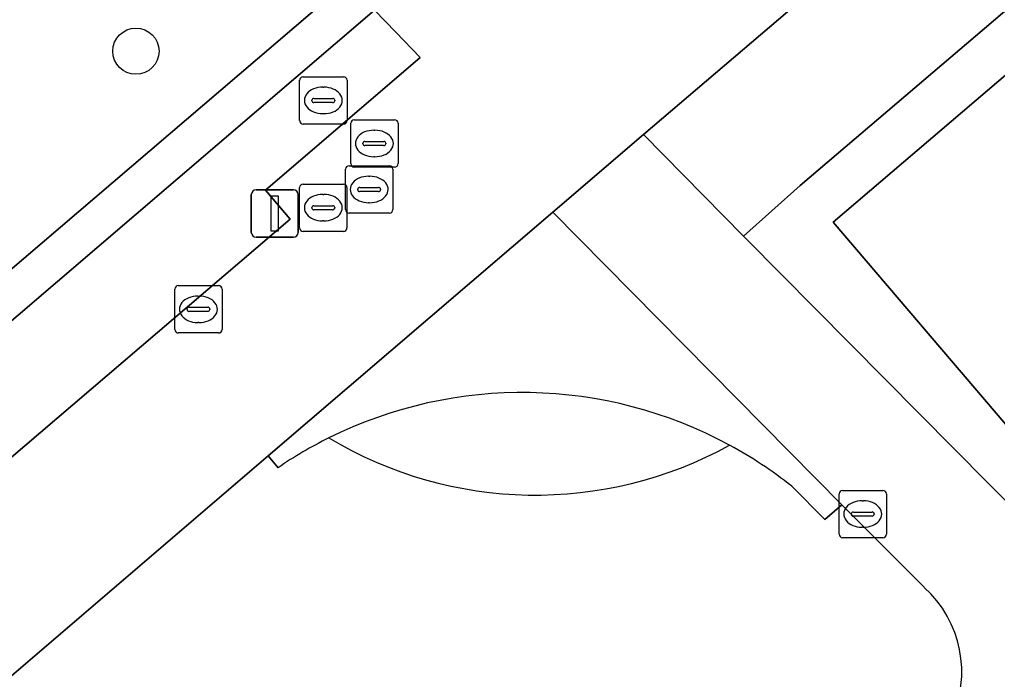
# Model space of a CAD drawing. Extents: x 160377 to 161131, y 383938 to 384853.
# Drawn here: x 160681.34 to 160702.02, y 384618.43 to 384632.38 of the extents above; entities that cross this region are included whole.
import ezdxf

# ---------------------------------------------------------------- set-up
doc = ezdxf.new("R2010")
doc.units = 0
for name, color, linetype in [('IMGEO_Boom', 7, 'Continuous'), ('IMGEO_Erf', 7, 'Continuous'), ('IMGEO_Groenvoorziening', 7, 'Continuous'), ('IMGEO_Kolk', 7, 'Continuous'), ('IMGEO_Lichtmast', 7, 'Continuous'), ('IMGEO_Muur', 7, 'Continuous'), ('IMGEO_Pand', 7, 'Continuous'), ('IMGEO_Rioolput', 7, 'Continuous'), ('IMGEO_Voetgangersgebied_open', 7, 'Continuous'), ('IMGEO_Voetpad_halfverhard', 7, 'Continuous')]:
    doc.layers.add(name, color=color, linetype=linetype)

msp = doc.modelspace()

# ---------------------------------------------------------------- linework, layer by layer
at = {"layer": 'IMGEO_Boom'}
msp.add_circle((160683.803, 384631.712), 0.489, dxfattribs=at)
at = {"layer": 'IMGEO_Erf'}
for points in [[(160715.683, 384643.941), (160712.616, 384641.352), (160711.93, 384640.763), (160707.952, 384637.348), (160704.741, 384634.75), (160697.843, 384628.87), (160696.648, 384627.802), (160696.715, 384627.735), (160704.012, 384620.371), (160714.28, 384609.995)], [(160714.4, 384626.456), (160710.537, 384623.165), (160710.942, 384622.689), (160706.66, 384619.033), (160704.491, 384621.131), (160698.547, 384628.1), (160703.054, 384631.943), (160706.918, 384635.239), (160710.78, 384638.533), (160714.642, 384641.826)]]:
    msp.add_lwpolyline(points, dxfattribs=at)
at = {"layer": 'IMGEO_Groenvoorziening'}
for points in [[(160688.26, 384633.172), (160683.437, 384638.06), (160656.309, 384614.884), (160662.353, 384610.853), (160662.263, 384610.953), (160662.486, 384611.151)], [(160704.741, 384634.75), (160704.821, 384634.818), (160702.91, 384637.088), (160694.536, 384629.95), (160696.648, 384627.802), (160697.843, 384628.87)], [(160687.061, 384628.162), (160686.54, 384628.777), (160689.815, 384631.58), (160689.296, 384632.117), (160688.847, 384632.577), (160662.914, 384610.389), (160662.571, 384610.61), (160664.192, 384608.65), (160666.311, 384610.443)]]:
    msp.add_lwpolyline(points, close=True, dxfattribs=at)
for points in [[(160686.807, 384622.907), (160686.599, 384623.159), (160680.377, 384617.831), (160681.766, 384617.114), (160682.469, 384615.859), (160680.379, 384613.979), (160679.12, 384612.521), (160676.041, 384607.345), (160672.834, 384606.239), (160687.729, 384596.642)], [(160700.47, 384620.379), (160698.73, 384622.125), (160698.366, 384621.812), (160697.668, 384622.516)]]:
    msp.add_lwpolyline(points, dxfattribs=at)
for centre, radius, start, end in [((160691.971, 384615.315), 9.182, 61.4919, 116.4527), ((160691.885, 384615.467), 9.008, 116.3943, 124.3174), ((160692.25, 384630.839), 8.51, 239.1118, 298.8327), ((160692.25, 384630.839), 8.51, 239.1118, 298.8327), ((160691.887, 384615.193), 9.33, 51.7111, 61.3931), ((160698.849, 384618.59), 2.414, 334.7934, 47.8108)]:
    msp.add_arc(centre, radius, start, end, dxfattribs=at)
at = {"layer": 'IMGEO_Kolk'}
for p, q in [((160684.698, 384626.756), (160685.55, 384626.756)), ((160684.623, 384625.83), (160684.623, 384626.682)), ((160685.624, 384626.682), (160685.624, 384625.83)), ((160685.111, 384626.536), (160685.136, 384626.536)), ((160684.882, 384626.25), (160684.882, 384626.262)), ((160685.32, 384626.213), (160684.922, 384626.213)), ((160684.925, 384626.299), (160685.323, 384626.299)), ((160685.366, 384626.262), (160685.366, 384626.25)), ((160685.134, 384625.976), (160685.109, 384625.976)), ((160685.55, 384625.756), (160684.698, 384625.756)), ((160698.744, 384622.428), (160699.596, 384622.428)), ((160698.669, 384621.502), (160698.669, 384622.354)), ((160699.157, 384622.208), (160699.182, 384622.208)), ((160699.67, 384622.354), (160699.67, 384621.502)), ((160698.928, 384621.922), (160698.928, 384621.934)), ((160699.366, 384621.885), (160698.968, 384621.885)), ((160698.971, 384621.971), (160699.369, 384621.971)), ((160699.412, 384621.934), (160699.412, 384621.922)), ((160699.18, 384621.648), (160699.155, 384621.648)), ((160699.596, 384621.428), (160698.744, 384621.428))]:
    msp.add_line(p, q, dxfattribs=at)
for points in [[(160684.698, 384626.756), (160685.55, 384626.756)], [(160684.623, 384625.83), (160684.623, 384626.682)], [(160685.624, 384626.682), (160685.624, 384625.83)], [(160685.55, 384625.756), (160684.698, 384625.756)], [(160698.744, 384622.428), (160699.596, 384622.428)], [(160698.669, 384621.502), (160698.669, 384622.354)], [(160699.67, 384622.354), (160699.67, 384621.502)], [(160699.596, 384621.428), (160698.744, 384621.428)]]:
    msp.add_lwpolyline(points, dxfattribs=at)
for centre, radius, start, end in [((160684.7, 384626.68), 0.0765, 91.552, 178.448), ((160684.7, 384626.68), 0.0765, 91.552, 178.448), ((160685.548, 384626.68), 0.0765, 1.552, 88.448), ((160685.548, 384626.68), 0.0765, 1.552, 88.448), ((160684.922, 384626.259), 0.0403, 85.8775, 175.7526), ((160684.919, 384626.249), 0.0366, 178.938, 274.7102), ((160685.323, 384626.256), 0.043, 264.8664, 352.4533), ((160685.327, 384626.261), 0.0386, 1.7309, 96.639), ((160684.7, 384625.832), 0.0765, 181.552, 268.448), ((160684.7, 384625.832), 0.0765, 181.552, 268.448), ((160685.548, 384625.832), 0.0765, 271.552, 358.448), ((160685.548, 384625.832), 0.0765, 271.552, 358.448), ((160698.746, 384622.352), 0.0765, 91.552, 178.448), ((160698.746, 384622.352), 0.0765, 91.552, 178.448), ((160699.594, 384622.352), 0.0765, 1.552, 88.448), ((160699.594, 384622.352), 0.0765, 1.552, 88.448), ((160698.968, 384621.931), 0.0403, 85.8775, 175.7526), ((160698.965, 384621.921), 0.0366, 178.938, 274.7102), ((160699.369, 384621.928), 0.043, 264.8664, 352.4533), ((160699.373, 384621.933), 0.0386, 1.7309, 96.639), ((160698.746, 384621.504), 0.0765, 181.552, 268.448), ((160698.746, 384621.504), 0.0765, 181.552, 268.448), ((160699.594, 384621.504), 0.0765, 271.552, 358.448), ((160699.594, 384621.504), 0.0765, 271.552, 358.448)]:
    msp.add_arc(centre, radius, start, end, dxfattribs=at)
for centre, major_axis, ratio, start_param, end_param in [((160685.11, 384626.256), (-0.387, 0.002), 0.722429, 4.712389, 7.853982), ((160685.135, 384626.256), (-0.39, 0.002), 0.717154, 1.570796, 4.712389), ((160699.156, 384621.928), (-0.387, 0.002), 0.722429, 4.712389, 7.853982), ((160699.181, 384621.928), (-0.39, 0.002), 0.717154, 1.570796, 4.712389)]:
    msp.add_ellipse(centre, major_axis=major_axis, ratio=ratio, start_param=start_param, end_param=end_param, dxfattribs=at)
at = {"layer": 'IMGEO_Lichtmast'}
for p, q in [((160686.242, 384627.882), (160686.242, 384628.682)), ((160686.242, 384628.682), (160686.242, 384627.882)), ((160686.342, 384628.782), (160687.132, 384628.782)), ((160687.132, 384628.782), (160686.342, 384628.782)), ((160687.232, 384628.682), (160687.232, 384627.882)), ((160687.232, 384627.882), (160687.232, 384628.682)), ((160687.132, 384627.782), (160686.342, 384627.782)), ((160686.342, 384627.782), (160687.132, 384627.782))]:
    msp.add_line(p, q, dxfattribs=at)
msp.add_lwpolyline([(160686.662, 384628.657), (160686.812, 384628.657), (160686.812, 384627.907), (160686.662, 384627.907), (160686.662, 384628.657)], dxfattribs=at)
for centre, start, end in [((160686.342, 384628.682), 90, 180), ((160686.342, 384628.682), 90, 180), ((160687.132, 384628.682), 0, 90), ((160687.132, 384628.682), 360, 90), ((160686.342, 384627.882), 180, 270), ((160686.342, 384627.882), 180, 270), ((160687.132, 384627.882), 270, 0), ((160687.132, 384627.882), 270, 0)]:
    msp.add_arc(centre, 0.1, start, end, dxfattribs=at)
at = {"layer": 'IMGEO_Muur'}
msp.add_lwpolyline([(160688.847, 384632.577), (160688.26, 384633.172), (160662.486, 384611.151), (160662.263, 384610.953), (160662.353, 384610.853), (160662.571, 384610.61), (160662.914, 384610.389)], close=True, dxfattribs=at)
at = {"layer": 'IMGEO_Pand'}
msp.add_lwpolyline([(160703.054, 384631.943), (160698.547, 384628.1), (160704.491, 384621.131), (160706.66, 384619.033), (160710.942, 384622.689), (160710.537, 384623.165), (160708.996, 384624.972)], close=True, dxfattribs=at)
at = {"layer": 'IMGEO_Rioolput'}
for p, q in [((160687.264, 384630.245), (160687.264, 384631.097)), ((160687.339, 384631.171), (160688.191, 384631.171)), ((160688.265, 384631.097), (160688.265, 384630.245)), ((160687.752, 384630.951), (160687.777, 384630.951)), ((160687.523, 384630.665), (160687.523, 384630.677)), ((160687.566, 384630.714), (160687.964, 384630.714)), ((160688.007, 384630.677), (160688.007, 384630.665)), ((160687.961, 384630.628), (160687.563, 384630.628)), ((160687.775, 384630.391), (160687.75, 384630.391)), ((160688.418, 384630.261), (160689.27, 384630.261)), ((160688.191, 384630.171), (160687.339, 384630.171)), ((160688.343, 384629.335), (160688.343, 384630.187)), ((160689.344, 384630.187), (160689.344, 384629.335)), ((160688.831, 384630.041), (160688.856, 384630.041)), ((160688.602, 384629.755), (160688.602, 384629.767)), ((160689.04, 384629.718), (160688.642, 384629.718)), ((160688.645, 384629.804), (160689.043, 384629.804)), ((160689.086, 384629.767), (160689.086, 384629.755)), ((160688.854, 384629.481), (160688.829, 384629.481)), ((160688.308, 384629.289), (160689.16, 384629.289)), ((160689.27, 384629.261), (160688.418, 384629.261)), ((160688.233, 384628.363), (160688.233, 384629.215)), ((160688.721, 384629.069), (160688.746, 384629.069)), ((160689.234, 384629.215), (160689.234, 384628.363)), ((160687.263, 384627.977), (160687.263, 384628.829)), ((160687.338, 384628.903), (160688.19, 384628.903)), ((160688.264, 384628.829), (160688.264, 384627.977)), ((160688.535, 384628.832), (160688.933, 384628.832)), ((160687.751, 384628.683), (160687.776, 384628.683)), ((160688.492, 384628.783), (160688.492, 384628.795)), ((160688.93, 384628.746), (160688.532, 384628.746)), ((160688.976, 384628.795), (160688.976, 384628.783)), ((160687.522, 384628.397), (160687.522, 384628.409)), ((160687.565, 384628.446), (160687.963, 384628.446)), ((160688.006, 384628.409), (160688.006, 384628.397)), ((160688.744, 384628.509), (160688.719, 384628.509)), ((160687.96, 384628.36), (160687.562, 384628.36)), ((160689.16, 384628.289), (160688.308, 384628.289)), ((160687.774, 384628.123), (160687.749, 384628.123)), ((160688.19, 384627.903), (160687.338, 384627.903))]:
    msp.add_line(p, q, dxfattribs=at)
for points in [[(160687.264, 384630.245), (160687.264, 384631.097)], [(160687.339, 384631.171), (160688.191, 384631.171)], [(160688.265, 384631.097), (160688.265, 384630.245)], [(160688.418, 384630.261), (160689.27, 384630.261)], [(160688.191, 384630.171), (160687.339, 384630.171)], [(160688.343, 384629.335), (160688.343, 384630.187)], [(160689.344, 384630.187), (160689.344, 384629.335)], [(160688.308, 384629.289), (160689.16, 384629.289)], [(160689.27, 384629.261), (160688.418, 384629.261)], [(160688.233, 384628.363), (160688.233, 384629.215)], [(160689.234, 384629.215), (160689.234, 384628.363)], [(160687.263, 384627.977), (160687.263, 384628.829)], [(160687.338, 384628.903), (160688.19, 384628.903)], [(160688.264, 384628.829), (160688.264, 384627.977)], [(160689.16, 384628.289), (160688.308, 384628.289)], [(160688.19, 384627.903), (160687.338, 384627.903)]]:
    msp.add_lwpolyline(points, dxfattribs=at)
for centre, radius, start, end in [((160687.341, 384631.095), 0.0765, 91.552, 178.448), ((160687.341, 384631.095), 0.0765, 91.552, 178.448), ((160688.189, 384631.095), 0.0765, 1.552, 88.448), ((160688.189, 384631.095), 0.0765, 1.552, 88.448), ((160687.563, 384630.674), 0.0403, 85.8775, 175.7526), ((160687.968, 384630.676), 0.0386, 1.7309, 96.639), ((160687.56, 384630.664), 0.0366, 178.938, 274.7102), ((160687.964, 384630.671), 0.043, 264.8664, 352.4533), ((160688.42, 384630.185), 0.0765, 91.552, 178.448), ((160688.42, 384630.185), 0.0765, 91.552, 178.448), ((160689.268, 384630.185), 0.0765, 1.552, 88.448), ((160689.268, 384630.185), 0.0765, 1.552, 88.448), ((160687.341, 384630.247), 0.0765, 181.552, 268.448), ((160687.341, 384630.247), 0.0765, 181.552, 268.448), ((160688.189, 384630.247), 0.0765, 271.552, 358.448), ((160688.189, 384630.247), 0.0765, 271.552, 358.448), ((160688.642, 384629.764), 0.0403, 85.8775, 175.7526), ((160688.639, 384629.754), 0.0366, 178.938, 274.7102), ((160689.043, 384629.761), 0.043, 264.8664, 352.4533), ((160689.047, 384629.766), 0.0386, 1.7309, 96.639), ((160688.31, 384629.213), 0.0765, 91.552, 178.448), ((160688.31, 384629.213), 0.0765, 91.552, 178.448), ((160688.42, 384629.337), 0.0765, 181.552, 268.448), ((160688.42, 384629.337), 0.0765, 181.552, 268.448), ((160689.158, 384629.213), 0.0765, 1.552, 88.448), ((160689.158, 384629.213), 0.0765, 1.552, 88.448), ((160689.268, 384629.337), 0.0765, 271.552, 358.448), ((160689.268, 384629.337), 0.0765, 271.552, 358.448), ((160687.34, 384628.827), 0.0765, 91.552, 178.448), ((160687.34, 384628.827), 0.0765, 91.552, 178.448), ((160688.188, 384628.827), 0.0765, 1.552, 88.448), ((160688.188, 384628.827), 0.0765, 1.552, 88.448), ((160688.532, 384628.792), 0.0403, 85.8775, 175.7526), ((160688.937, 384628.794), 0.0386, 1.7309, 96.639), ((160688.529, 384628.782), 0.0366, 178.938, 274.7102), ((160688.933, 384628.789), 0.043, 264.8664, 352.4533), ((160687.562, 384628.406), 0.0403, 85.8775, 175.7526), ((160687.967, 384628.408), 0.0386, 1.7309, 96.639), ((160687.559, 384628.396), 0.0366, 178.938, 274.7102), ((160687.963, 384628.403), 0.043, 264.8664, 352.4533), ((160688.31, 384628.365), 0.0765, 181.552, 268.448), ((160688.31, 384628.365), 0.0765, 181.552, 268.448), ((160689.158, 384628.365), 0.0765, 271.552, 358.448), ((160689.158, 384628.365), 0.0765, 271.552, 358.448), ((160687.34, 384627.979), 0.0765, 181.552, 268.448), ((160687.34, 384627.979), 0.0765, 181.552, 268.448), ((160688.188, 384627.979), 0.0765, 271.552, 358.448), ((160688.188, 384627.979), 0.0765, 271.552, 358.448)]:
    msp.add_arc(centre, radius, start, end, dxfattribs=at)
for centre, major_axis, ratio, start_param, end_param in [((160687.751, 384630.671), (-0.387, 0.002), 0.722429, 4.712389, 7.853982), ((160687.776, 384630.671), (-0.39, 0.002), 0.717154, 1.570796, 4.712389), ((160688.83, 384629.761), (-0.387, 0.002), 0.722429, 4.712389, 7.853982), ((160688.855, 384629.761), (-0.39, 0.002), 0.717154, 1.570796, 4.712389), ((160688.72, 384628.789), (-0.387, 0.002), 0.722429, 4.712389, 7.853982), ((160688.745, 384628.789), (-0.39, 0.002), 0.717154, 1.570796, 4.712389), ((160687.75, 384628.403), (-0.387, 0.002), 0.722429, 4.712389, 7.853982), ((160687.775, 384628.403), (-0.39, 0.002), 0.717154, 1.570796, 4.712389)]:
    msp.add_ellipse(centre, major_axis=major_axis, ratio=ratio, start_param=start_param, end_param=end_param, dxfattribs=at)
at = {"layer": 'IMGEO_Voetgangersgebied_open'}
for points in [[(160703.235, 384654.813), (160686.913, 384640.854), (160683.437, 384638.06), (160688.26, 384633.172), (160688.847, 384632.577), (160689.296, 384632.117), (160689.815, 384631.58), (160686.54, 384628.777), (160687.061, 384628.162), (160666.311, 384610.443), (160669.413, 384608.444), (160680.377, 384617.831), (160686.599, 384623.159), (160692.615, 384628.309), (160694.536, 384629.95), (160702.91, 384637.088), (160704.821, 384634.818), (160704.741, 384634.75), (160707.952, 384637.348), (160705.952, 384639.673), (160710.66, 384643.716)], [(160755.906, 384542.287), (160755.616, 384543.763), (160752.301, 384560.653), (160749.625, 384574.277), (160715.318, 384608.946), (160714.28, 384609.995), (160704.012, 384620.371), (160696.715, 384627.735), (160696.648, 384627.802), (160694.536, 384629.95), (160692.615, 384628.309), (160698.73, 384622.125), (160700.47, 384620.379)]]:
    msp.add_lwpolyline(points, dxfattribs=at)
msp.add_arc((160698.849, 384618.59), 2.414, 334.7934, 47.8108, dxfattribs=at)
at = {"layer": 'IMGEO_Voetpad_halfverhard'}
msp.add_lwpolyline([(160697.668, 384622.516), (160698.366, 384621.812), (160698.73, 384622.125), (160692.615, 384628.309), (160686.599, 384623.159), (160686.807, 384622.907)], dxfattribs=at)
for centre, radius, start, end in [((160691.971, 384615.315), 9.182, 61.4919, 116.4527), ((160691.885, 384615.467), 9.008, 116.3943, 124.3174), ((160691.887, 384615.193), 9.33, 51.7111, 61.3931)]:
    msp.add_arc(centre, radius, start, end, dxfattribs=at)

doc.saveas('drawing.dxf')
